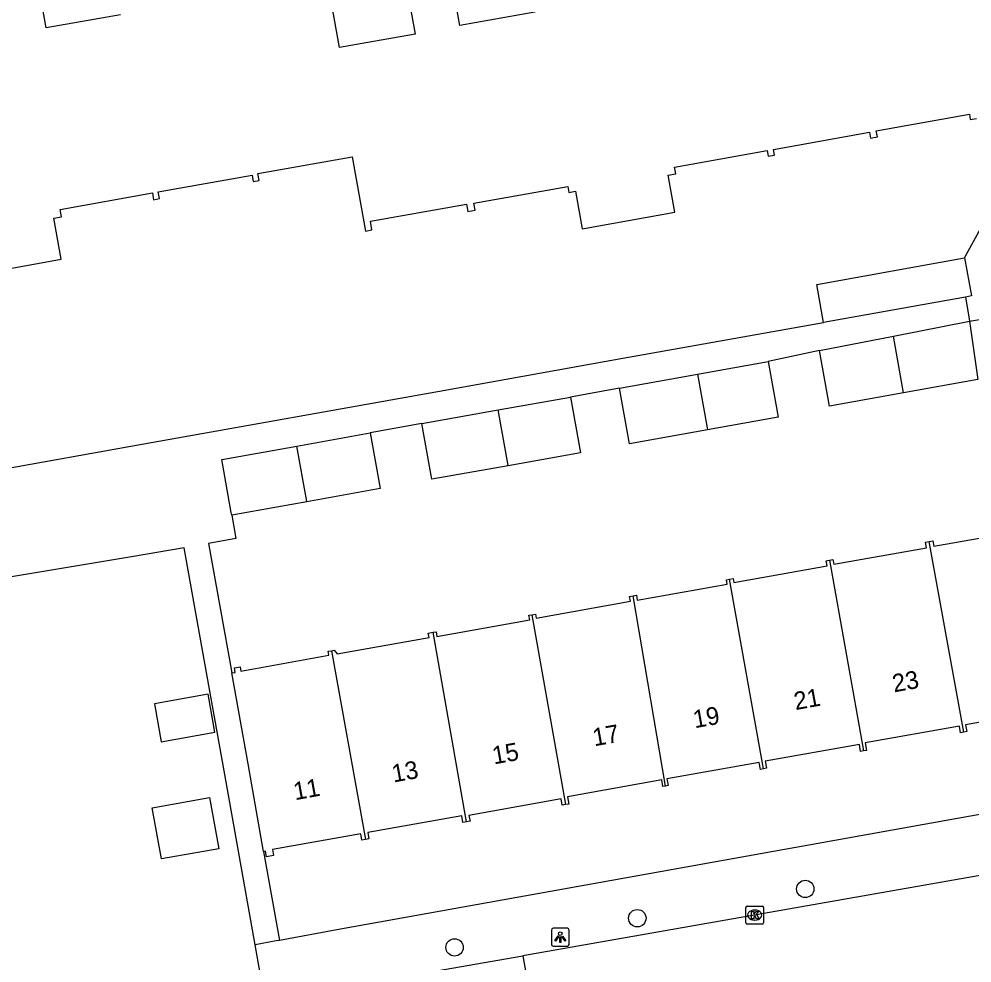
# Model space of a CAD drawing. Extents: x 157793 to 159380, y 380882 to 382313.
# Drawn here: x 158412.2 to 158465.8, y 381373.4 to 381426.5 of the extents above; entities that cross this region are included whole.
import ezdxf

# ---------------------------------------------------------------- set-up
doc = ezdxf.new("R2010")
doc.units = 0
for name, color, linetype in [('IMGEO_Boom', 7, 'Continuous'), ('IMGEO_Kolk', 7, 'Continuous'), ('IMGEO_Lichtpunt', 7, 'Continuous'), ('IMGEO_Pand', 7, 'Continuous'), ('IMGEO_Pand_nummerreeks', 7, 'Continuous'), ('IMGEO_Rijbaan_lokaal_open', 7, 'Continuous'), ('IMGEO_Voetpad_open', 7, 'Continuous')]:
    doc.layers.add(name, color=color, linetype=linetype)

msp = doc.modelspace()

# ---------------------------------------------------------------- linework, layer by layer
at = {"layer": 'IMGEO_Boom'}
for centre in [(158456.415, 381377.579), (158446.969, 381375.935), (158436.685, 381374.292)]:
    msp.add_circle(centre, 0.489, dxfattribs=at)
at = {"layer": 'IMGEO_Kolk'}
for p, q in [((158453.073, 381375.682), (158453.073, 381376.534)), ((158453.148, 381376.608), (158454, 381376.608)), ((158454.074, 381376.534), (158454.074, 381375.682)), ((158453.561, 381376.388), (158453.586, 381376.388)), ((158454, 381375.608), (158453.148, 381375.608)), ((158453.584, 381375.828), (158453.559, 381375.828))]:
    msp.add_line(p, q, dxfattribs=at)
for points in [[(158453.073, 381375.682), (158453.073, 381376.534)], [(158453.148, 381376.608), (158454, 381376.608)], [(158454.074, 381376.534), (158454.074, 381375.682)], [(158453.394, 381376.308), (158453.517, 381376.308), (158453.517, 381376.157), (158453.647, 381376.308), (158453.811, 381376.308), (158453.665, 381376.157), (158453.818, 381375.908), (158453.666, 381375.908), (158453.581, 381376.072), (158453.517, 381376.005), (158453.517, 381375.908), (158453.394, 381375.908), (158453.394, 381376.308)], [(158454, 381375.608), (158453.148, 381375.608)]]:
    msp.add_lwpolyline(points, dxfattribs=at)
for centre, start, end in [((158453.15, 381376.532), 91.552, 178.448), ((158453.15, 381376.532), 91.552, 178.448), ((158453.998, 381376.532), 1.552, 88.448), ((158453.998, 381376.532), 1.552, 88.448), ((158453.15, 381375.684), 181.552, 268.448), ((158453.15, 381375.684), 181.552, 268.448), ((158453.998, 381375.684), 271.552, 358.448), ((158453.998, 381375.684), 271.552, 358.448)]:
    msp.add_arc(centre, 0.0765, start, end, dxfattribs=at)
for centre, major_axis, ratio, start_param, end_param in [((158453.56, 381376.108), (-0.387, 0.002), 0.722429, 4.712389, 7.853982), ((158453.585, 381376.108), (-0.39, 0.002), 0.717154, 1.570796, 4.712389)]:
    msp.add_ellipse(centre, major_axis=major_axis, ratio=ratio, start_param=start_param, end_param=end_param, dxfattribs=at)
at = {"layer": 'IMGEO_Lichtpunt'}
for p, q in [((158442.134, 381375.27), (158442.134, 381374.463)), ((158442.134, 381375.27), (158442.134, 381374.463)), ((158443.036, 381375.365), (158442.228, 381375.365)), ((158443.036, 381375.365), (158442.228, 381375.365)), ((158443.13, 381374.463), (158443.13, 381375.27)), ((158443.13, 381374.463), (158443.13, 381375.27)), ((158442.228, 381374.369), (158443.036, 381374.369)), ((158442.228, 381374.369), (158443.036, 381374.369))]:
    msp.add_line(p, q, dxfattribs=at)
for points in [[(158442.508, 381374.934), (158442.547, 381374.906), (158442.359, 381374.644), (158442.321, 381374.671), (158442.508, 381374.934)], [(158442.61, 381374.886), (158442.657, 381374.886), (158442.657, 381374.564), (158442.61, 381374.564), (158442.61, 381374.886)], [(158442.72, 381374.906), (158442.758, 381374.933), (158442.945, 381374.671), (158442.906, 381374.643), (158442.72, 381374.906)]]:
    msp.add_lwpolyline(points, dxfattribs=at)
msp.add_circle((158442.633, 381375.068), 0.0994, dxfattribs=at)
for centre, start, end in [((158442.228, 381375.27), 90, 180), ((158442.228, 381375.27), 90, 180), ((158443.036, 381375.27), 0, 90), ((158443.036, 381375.27), 0, 90), ((158442.228, 381374.463), 180, 270), ((158442.228, 381374.463), 180, 270), ((158443.036, 381374.463), 270, 0), ((158443.036, 381374.463), 270, 360)]:
    msp.add_arc(centre, 0.0946, start, end, dxfattribs=at)
at = {"layer": 'IMGEO_Pand'}
for points in [[(158443.362, 381435.3), (158443.809, 381432.798), (158444.816, 381432.978), (158445.75, 381427.754), (158441.639, 381427.019), (158441.564, 381427.437), (158441.124, 381427.358), (158441.204, 381426.91), (158436.983, 381426.155), (158436.04, 381431.431), (158437.032, 381431.609), (158436.593, 381434.067)], [(158417.897, 381426.765), (158413.715, 381426.018), (158412.829, 381430.973)], [(158433.519, 381430.964), (158434.465, 381425.676), (158430.22, 381424.917), (158429.415, 381429.417)], [(158409.075, 381412.023), (158414.559, 381413.003), (158414.147, 381415.32), (158414.571, 381415.396), (158414.498, 381415.807), (158419.686, 381416.735), (158419.754, 381416.356), (158420.084, 381416.415), (158420.017, 381416.791), (158425.293, 381417.735), (158425.357, 381417.379), (158425.693, 381417.439), (158425.624, 381417.823), (158430.935, 381418.772), (158431.683, 381414.589), (158432.041, 381414.653), (158431.954, 381415.139), (158437.363, 381416.106), (158437.438, 381415.685), (158437.85, 381415.758), (158437.78, 381416.154), (158443.055, 381417.098), (158443.115, 381416.762), (158443.483, 381416.828), (158443.861, 381414.712), (158449.087, 381415.646), (158448.714, 381417.734), (158449.132, 381417.809), (158449.063, 381418.192), (158454.266, 381419.122), (158454.323, 381418.799), (158454.681, 381418.863), (158454.624, 381419.183), (158460.025, 381420.149), (158460.083, 381419.825), (158460.473, 381419.894), (158460.412, 381420.236), (158465.65, 381421.173), (158465.705, 381420.865), (158466.048, 381420.926)], [(158457.444, 381409.451), (158457.062, 381411.59), (158465.383, 381413.078)], [(158465.383, 381413.078), (158465.765, 381410.939), (158465.425, 381410.878)], [(158465.425, 381410.878), (158457.444, 381409.451)], [(158461.383, 381408.686), (158465.655, 381409.513)], [(158465.655, 381409.513), (158466.13, 381406.238), (158461.953, 381405.491)], [(158457.217, 381407.88), (158461.383, 381408.686)], [(158461.953, 381405.491), (158461.383, 381408.686)], [(158461.953, 381405.491), (158457.777, 381404.745), (158457.217, 381407.88)], [(158450.353, 381406.544), (158454.326, 381407.254)], [(158454.326, 381407.254), (158454.887, 381404.119), (158450.911, 381403.408)], [(158445.974, 381405.761), (158450.353, 381406.544)], [(158450.353, 381406.544), (158450.895, 381403.515), (158450.911, 381403.408)], [(158450.911, 381403.408), (158446.534, 381402.626), (158445.974, 381405.761)], [(158439.143, 381404.528), (158443.205, 381405.254)], [(158443.205, 381405.254), (158443.766, 381402.119), (158439.701, 381401.392)], [(158434.853, 381403.761), (158439.143, 381404.528)], [(158439.701, 381401.392), (158439.683, 381401.508), (158439.143, 381404.528)], [(158439.701, 381401.392), (158435.413, 381400.626), (158434.853, 381403.761)], [(158427.821, 381402.499), (158431.939, 381403.235)], [(158431.939, 381403.235), (158432.5, 381400.1), (158428.38, 381399.364)], [(158424.147, 381398.607), (158424.122, 381398.749), (158423.587, 381401.742), (158423.709, 381401.764), (158427.821, 381402.499)], [(158428.38, 381399.364), (158428.361, 381399.481), (158427.821, 381402.499)], [(158428.38, 381399.364), (158424.147, 381398.607)], [(158463.395, 381397.123), (158463.601, 381397.16), (158463.655, 381396.858), (158468.877, 381397.792), (158468.818, 381398.121), (158469.29, 381398.205), (158471.168, 381387.698), (158471.091, 381387.485), (158470.656, 381387.407), (158470.598, 381387.732), (158465.439, 381386.809), (158465.506, 381386.433), (158465.333, 381386.402)], [(158457.78, 381396.077), (158457.973, 381396.111), (158458.02, 381395.844), (158463.247, 381396.779), (158463.192, 381397.087), (158463.395, 381397.123)], [(158465.333, 381386.402), (158463.395, 381397.123)], [(158452.152, 381395.004), (158452.367, 381395.042), (158452.407, 381394.819), (158457.652, 381395.757), (158457.6, 381396.045), (158457.78, 381396.077)], [(158457.78, 381396.077), (158459.702, 381385.347)], [(158446.742, 381394.077), (158446.919, 381394.109), (158446.969, 381393.83), (158452.031, 381394.735), (158451.988, 381394.975), (158452.152, 381395.004)], [(158454.063, 381384.337), (158452.152, 381395.004)], [(158441.031, 381393.004), (158441.233, 381393.04), (158441.272, 381392.822), (158446.577, 381393.77), (158446.529, 381394.039), (158446.742, 381394.077)], [(158448.557, 381383.365), (158446.742, 381394.077)], [(158435.489, 381392.017), (158435.65, 381392.046), (158435.695, 381391.791), (158440.914, 381392.724), (158440.869, 381392.975), (158441.031, 381393.004)], [(158441.031, 381393.004), (158442.932, 381382.326)], [(158429.765, 381390.985), (158429.907, 381391.01), (158430.076, 381390.81), (158435.251, 381391.735), (158435.209, 381391.967), (158435.489, 381392.017)], [(158437.355, 381381.355), (158435.489, 381392.017)], [(158424.151, 381389.73), (158424.346, 381389.765), (158424.302, 381390.015), (158424.629, 381390.073), (158424.671, 381389.84), (158429.61, 381390.723), (158429.57, 381390.95), (158429.765, 381390.985)], [(158429.765, 381390.985), (158431.671, 381380.365)], [(158425.946, 381379.691), (158425.066, 381384.613), (158424.151, 381389.73)], [(158422.825, 381388.533), (158419.798, 381387.998), (158420.176, 381385.859), (158423.203, 381386.394), (158422.825, 381388.533)], [(158465.333, 381386.402), (158465.161, 381386.371), (158465.095, 381386.739), (158459.796, 381385.792), (158459.87, 381385.377), (158459.702, 381385.347)], [(158459.702, 381385.347), (158459.534, 381385.317), (158459.463, 381385.711), (158454.159, 381384.763), (158454.23, 381384.367), (158454.063, 381384.337)], [(158454.063, 381384.337), (158453.897, 381384.307), (158453.826, 381384.701), (158448.638, 381383.773), (158448.706, 381383.391), (158448.557, 381383.365)], [(158448.557, 381383.365), (158448.408, 381383.338), (158448.341, 381383.714), (158443.04, 381382.766), (158443.113, 381382.358), (158442.932, 381382.326)], [(158419.68, 381382.149), (158422.903, 381382.725), (158423.418, 381379.844), (158420.195, 381379.268), (158419.68, 381382.149)], [(158442.932, 381382.326), (158442.749, 381382.293), (158442.686, 381382.647), (158437.498, 381381.72), (158437.557, 381381.391), (158437.355, 381381.355)], [(158437.355, 381381.355), (158437.154, 381381.319), (158437.087, 381381.692), (158431.803, 381380.748), (158431.865, 381380.399), (158431.671, 381380.365)], [(158431.671, 381380.365), (158431.476, 381380.33), (158431.412, 381380.685), (158426.439, 381379.795), (158426.498, 381379.462), (158426.109, 381379.392), (158426.052, 381379.71), (158425.946, 381379.691)]]:
    msp.add_lwpolyline(points, dxfattribs=at)
at = {"layer": 'IMGEO_Rijbaan_lokaal_open'}
for points in [[(158476.602, 381380.158), (158440.528, 381373.814)], [(158440.528, 381373.814), (158445.193, 381347.236)]]:
    msp.add_lwpolyline(points, dxfattribs=at)
at = {"layer": 'IMGEO_Voetpad_open'}
for points in [[(158465.383, 381413.078), (158466.711, 381415.512), (158466.904, 381415.544), (158469.743, 381416.009), (158470.43, 381416.122)], [(158408.266, 381414.262), (158410.621, 381401.079), (158419.211, 381402.615), (158435.843, 381405.589), (158446.157, 381407.433), (158457.444, 381409.451)], [(158465.425, 381410.878), (158465.575, 381409.986), (158465.655, 381409.513)], [(158465.655, 381409.513), (158468.406, 381409.988), (158473.339, 381383.038), (158430.261, 381375.309), (158426.84, 381374.689)], [(158457.217, 381407.88), (158454.326, 381407.254)], [(158445.974, 381405.761), (158443.205, 381405.254)], [(158434.853, 381403.761), (158431.939, 381403.235)], [(158424.147, 381398.607), (158424.379, 381397.287), (158422.843, 381397.016), (158424.151, 381389.73)], [(158425.473, 381374.444), (158423.856, 381383.494), (158422.382, 381391.739), (158421.482, 381396.777), (158418.518, 381396.255), (158409.932, 381394.841), (158409.772, 381395.813)], [(158425.946, 381379.691), (158426.84, 381374.689)], [(158426.84, 381374.689), (158426.648, 381374.654), (158425.473, 381374.444)], [(158426.243, 381370.08), (158425.473, 381374.444)], [(158442.91, 381348.784), (158439.604, 381348.192), (158435.23, 381372.903), (158440.528, 381373.814)]]:
    msp.add_lwpolyline(points, dxfattribs=at)

# ---------------------------------------------------------------- texts
at = {"layer": 'IMGEO_Pand_nummerreeks'}
for s, p in [('23', (158461.41, 381388.637)), ('21', (158455.871, 381387.639)), ('19', (158450.2, 381386.619)), ('17', (158444.55, 381385.602)), ('15', (158438.901, 381384.584)), ('13', (158433.251, 381383.567)), ('11', (158427.713, 381382.57))]:
    msp.add_text(s, height=1, rotation=10.2077, dxfattribs=at).set_placement(p)

doc.saveas('drawing.dxf')
